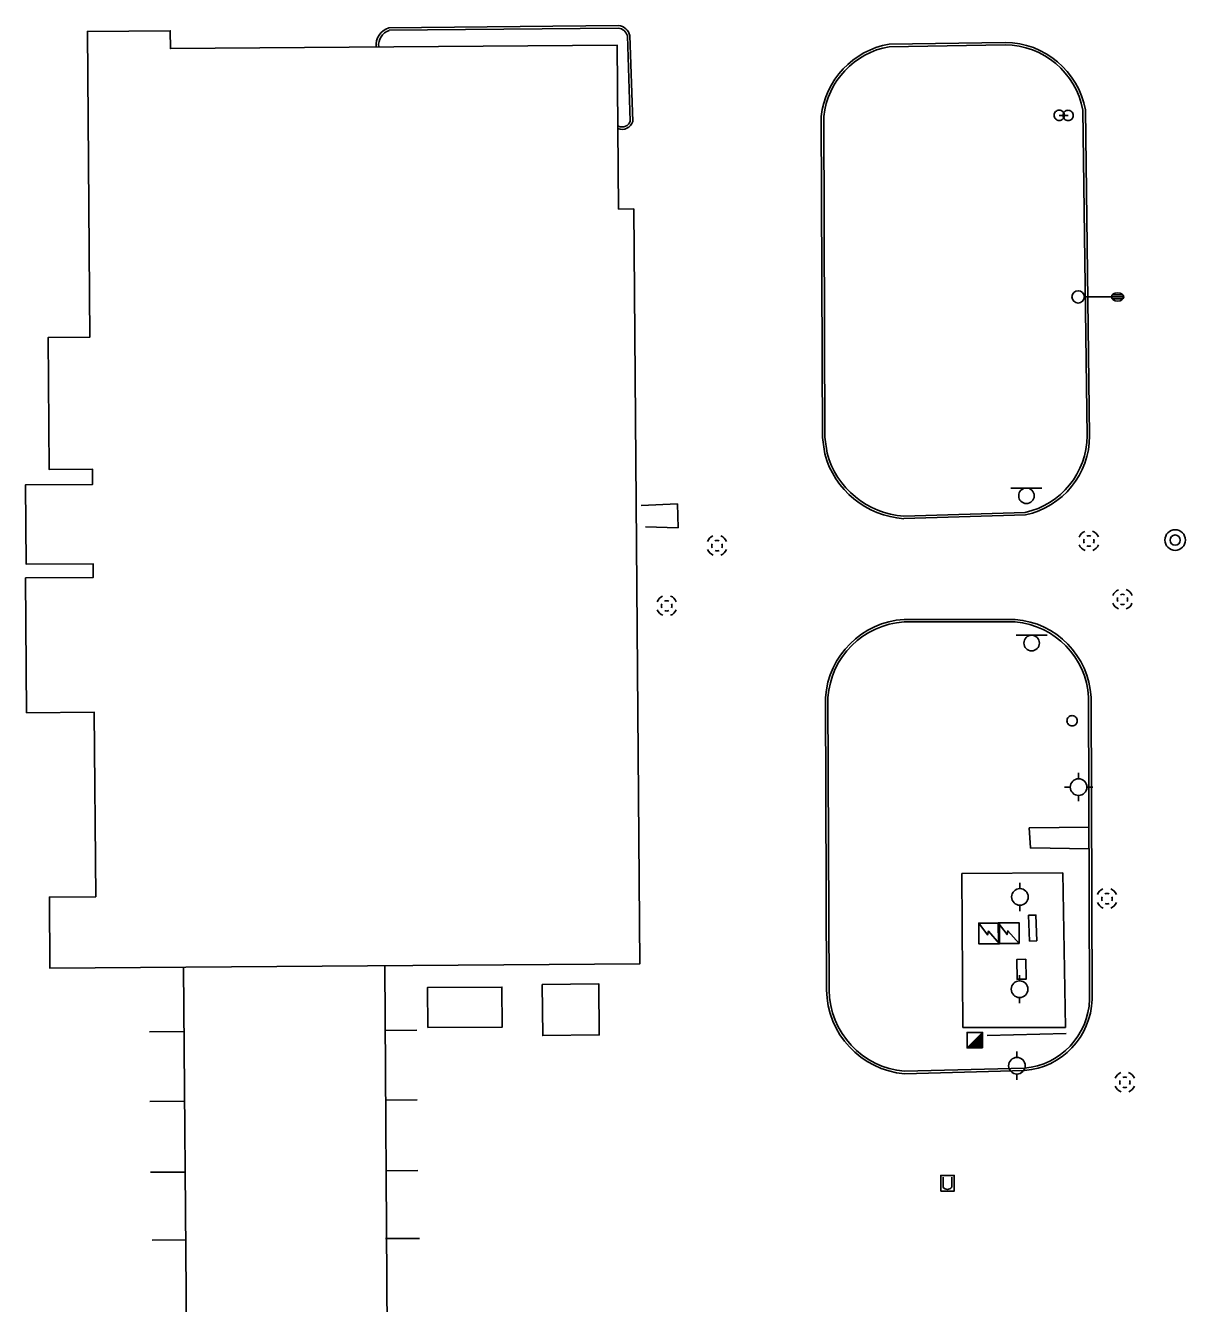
# Model space of a CAD drawing. Extents: x 2145380 to 2156929, y 139568 to 149130.
# Drawn here: x 2152014 to 2152293.8, y 142273.5 to 142581.7 of the extents above; entities that cross this region are included whole.
import ezdxf

# ---------------------------------------------------------------- set-up
doc = ezdxf.new("R2010")
doc.units = 0
for name, color, linetype in [('Default', 7, 'Continuous'), ('TOPO_Building', 7, 'Continuous'), ('TOPO_Curb Back', 7, 'Continuous'), ('TOPO_DRAIN_Manhole', 7, 'Continuous'), ('TOPO_Fence', 7, 'Continuous'), ('TOPO_Guardrail', 7, 'Continuous'), ('TOPO_Light Pole', 7, 'Continuous'), ('TOPO_Misc', 7, 'Continuous'), ('TOPO_Misc Line', 7, 'Continuous'), ('TOPO_Pipeline', 7, 'Continuous'), ('TOPO_Power Pole', 7, 'Continuous'), ('TOPO_San Manhole', 7, 'Continuous'), ('TOPO_Sidewalk', 7, 'Continuous'), ('TOPO_Sign', 7, 'Continuous'), ('TOPO_Water Fire Hydrant', 7, 'Continuous')]:
    doc.layers.add(name, color=color, linetype=linetype)

# ---------------------------------------------------------------- blocks, each defined once
blk = doc.blocks.new('LP')
at = {"layer": 'TOPO_Light Pole'}
blk.add_line((3.81, 0), (20.32, 0), dxfattribs=at)
for points in [[(20.32, 0), (27.94, 0)], [(20.32, 0), (23.5, 0)], [(20.83, 1.27), (27.43, 1.27)], [(20.83, 1.27), (23.5, 1.27)], [(23.71, 1.27), (27.43, 1.27)], [(23.71, 0), (27.94, 0)], [(20.83, -1.27), (27.43, -1.27)], [(20.83, -1.27), (23.5, -1.27)], [(23.71, -1.27), (27.43, -1.27)]]:
    blk.add_lwpolyline(points, dxfattribs=at)
blk.add_circle((0, 0), 3.81, dxfattribs=at)
blk.add_ellipse((24.13, 0), major_axis=(3.81, 0), ratio=0.666667, dxfattribs=at)
blk = doc.blocks.new('MHEXST')
at = {"layer": 'TOPO_DRAIN_Manhole'}
for centre, radius, start, end in [((-0.1, 0.3), 12.7, 112.9748, 158.2636), ((-0.1, 0.1), 6.35, 157.9722, 204.161), ((-0.1, 0.1), 6.35, 66.1941, 113.691), ((-0.1, 0.3), 12.7, 22.0744, 68.6991), ((-0.1, 0.1), 6.35, 336.8023, 21.4046), ((-0.1, 0.3), 12.7, 202.6921, 248.1938), ((-0.1, 0.1), 6.35, 248.5791, 293.1995), ((-0.1, 0.3), 12.7, 291.7963, 337.3032)]:
    blk.add_arc(centre, radius, start, end, dxfattribs=at)
blk = doc.blocks.new('POWPOL')
at = {"layer": 'TOPO_Power Pole'}
for p, q in [((0, 10.2), (0, 17.3)), ((0, -10.2), (0, -17.3))]:
    blk.add_line(p, q, dxfattribs=at)
blk.add_circle((0, 0), 10.2, dxfattribs=at)
blk = doc.blocks.new('FIRHYD')
at = {"layer": 'TOPO_Water Fire Hydrant'}
for p, q in [((0, 10.2), (0, 17.3)), ((10.2, 0), (17.3, 0)), ((-10.2, 0), (-17.3, 0)), ((0, -10.2), (0, -17.3))]:
    blk.add_line(p, q, dxfattribs=at)
blk.add_circle((0, 0), 10.2, dxfattribs=at)
blk = doc.blocks.new('POST')
at = {"layer": 'TOPO_Misc'}
for start, end in [(89.99996, 180.00004), (179.99996, 270.00004), (359.99996, 90.00004), (269.99996, 0.00004)]:
    blk.add_arc((-0.01, 0.03), 3.16, start, end, dxfattribs=at)
blk = doc.blocks.new('EXMHSS')
at = {"layer": 'Default'}
for radius in [6.3, 3.13]:
    blk.add_circle((0, 0), radius, dxfattribs=at)

msp = doc.modelspace()

# ---------------------------------------------------------------- linework, layer by layer
at = {"layer": 'TOPO_Building'}
for points in [[(2152160.81, 142537.52), (2152162.22, 142355.45), (2152019.93, 142354.35), (2152019.79, 142371.51), (2152030.97, 142371.6), (2152030.63, 142416.12), (2152014.3, 142415.99), (2152014.05, 142448.5), (2152030.37, 142448.63), (2152030.35, 142451.93), (2152014.19, 142451.81), (2152014.04, 142470.96), (2152030.21, 142471.08), (2152030.18, 142474.77), (2152019.72, 142474.69), (2152019.48, 142506.47), (2152029.53, 142506.54), (2152028.96, 142580.33), (2152048.94, 142580.49), (2152048.97, 142576.17), (2152156.77, 142577), (2152157.08, 142537.49)], [(2152111.06, 142340.06), (2152128.99, 142340.13), (2152128.95, 142349.81), (2152111.02, 142349.73)], [(2152138.66, 142350.47), (2152138.8, 142338.1), (2152152.44, 142338.26), (2152152.3, 142350.63)]]:
    msp.add_lwpolyline(points, close=True, dxfattribs=at)
at = {"layer": 'TOPO_Curb Back'}
for p, q in [((2152225.96, 142438.49), (2152252.78, 142438.51)), ((2152225.98, 142437.89), (2152252.76, 142437.91)), ((2152207.28, 142349.14), (2152207, 142419.64)), ((2152207.88, 142349.14), (2152207.6, 142419.62)), ((2152270.48, 142419.71), (2152270.7, 142346.86)), ((2152271.08, 142419.73), (2152271.3, 142346.86)), ((2152207.28, 142349.14), (2152207.28, 142349.14)), ((2152207.88, 142349.14), (2152207.88, 142349.14)), ((2152255.04, 142329.68), (2152226.08, 142328.91)), ((2152255, 142330.28), (2152226.1, 142329.51))]:
    msp.add_line(p, q, dxfattribs=at)
for points in [[(2152101.67, 142581.19), (2152157.08, 142581.74)], [(2152101.77, 142580.59), (2152157.05, 142581.14)], [(2152159.23, 142579.22), (2152159.92, 142558.69)], [(2152159.82, 142579.31), (2152160.52, 142558.6)], [(2152222.34, 142577.24), (2152250.35, 142577.69)], [(2152222.39, 142576.64), (2152250.35, 142577.09)], [(2152206.27, 142482.34), (2152205.97, 142559.83)], [(2152206.87, 142482.35), (2152206.57, 142559.8)], [(2152269.09, 142561.34), (2152270.11, 142482.79)], [(2152269.69, 142561.4), (2152270.71, 142482.79)], [(2152206.81, 142478.47), (2152206.27, 142482.36)], [(2152207.39, 142478.59), (2152206.87, 142482.44)], [(2152255.25, 142463.72), (2152225.89, 142462.8)], [(2152255.17, 142464.31), (2152225.9, 142463.4)]]:
    msp.add_lwpolyline(points, dxfattribs=at)
for centre, radius, start, end in [((2152102.94, 142577.04), 4.33, 107.0505, 186.4986), ((2152102.94, 142577.04), 3.73, 108.3361, 186.9515), ((2152156.71, 142578.56), 2.6, 14.7902, 82.543), ((2152156.71, 142578.56), 3.2, 13.5189, 83.335), ((2152225.72, 142557.67), 19.86, 99.7934, 173.7589), ((2152250.13, 142557.8), 19.89, 10.446, 89.357), ((2152250.13, 142557.8), 19.29, 10.5964, 89.3326), ((2152225.72, 142557.67), 19.26, 99.9306, 173.6594), ((2152157.93, 142559.41), 2.72, 248.5014, 342.5611), ((2152157.93, 142559.41), 2.12, 245.6157, 339.9611), ((2152251.13, 142482.86), 18.98, 282.3034, 359.7875), ((2152251.13, 142482.86), 19.58, 282.1408, 359.8025), ((2152227.29, 142483.96), 21.21, 195.0025, 266.2187), ((2152227.29, 142483.96), 20.61, 195.1065, 266.1374), ((2152227.19, 142418.3), 20.23, 93.4902, 176.1934), ((2152251.1, 142418.57), 20.01, 3.3176, 85.1781), ((2152227.19, 142418.3), 19.63, 93.5425, 176.1324), ((2152251.1, 142418.57), 19.41, 3.3659, 85.103), ((2152227.81, 142349.37), 20.54, 180.6678, 265.1691), ((2152227.81, 142349.37), 19.94, 180.6677, 265.0744), ((2152253.55, 142347.38), 17.16, 274.8553, 358.2744), ((2152253.55, 142347.38), 17.76, 274.7988, 358.3064)]:
    msp.add_arc(centre, radius, start, end, dxfattribs=at)
at = {"layer": 'TOPO_Fence'}
msp.add_lwpolyline([(2152264.25, 142377.41), (2152239.89, 142377.19), (2152240.16, 142340.09), (2152264.86, 142340.07), (2152264.25, 142377.41)], dxfattribs=at)
at = {"layer": 'TOPO_Guardrail'}
msp.add_lwpolyline([(2152162.54, 142465.99), (2152171.3, 142466.37), (2152171.45, 142460.61), (2152163.59, 142460.83)], dxfattribs=at)
at = {"layer": 'TOPO_Misc'}
for p, q in [((2152043.96, 142339.02), (2152052.31, 142339.07)), ((2152100.82, 142339.37), (2152108.42, 142339.42)), ((2152241.17, 142335.13), (2152244.91, 142338.88)), ((2152242.64, 142336.6), (2152244.91, 142336.6)), ((2152242.83, 142336.8), (2152244.91, 142336.8)), ((2152243.01, 142336.98), (2152244.91, 142336.98)), ((2152243.19, 142337.16), (2152244.91, 142337.16)), ((2152243.38, 142337.35), (2152244.91, 142337.35)), ((2152243.57, 142337.54), (2152244.91, 142337.54)), ((2152243.76, 142337.73), (2152244.91, 142337.73)), ((2152243.94, 142337.91), (2152244.91, 142337.91)), ((2152244.13, 142338.1), (2152244.91, 142338.1)), ((2152244.32, 142338.29), (2152244.91, 142338.29)), ((2152244.5, 142338.47), (2152244.91, 142338.47)), ((2152244.7, 142338.66), (2152244.91, 142338.66)), ((2152244.88, 142338.85), (2152244.91, 142338.85)), ((2152241.33, 142335.3), (2152244.91, 142335.3)), ((2152241.52, 142335.49), (2152244.91, 142335.49)), ((2152241.7, 142335.67), (2152244.91, 142335.67)), ((2152241.89, 142335.86), (2152244.91, 142335.86)), ((2152242.07, 142336.04), (2152244.91, 142336.04)), ((2152242.26, 142336.23), (2152244.91, 142336.23)), ((2152242.45, 142336.42), (2152244.91, 142336.42)), ((2152044.04, 142322.21), (2152052.45, 142322.26)), ((2152100.93, 142322.56), (2152108.5, 142322.61)), ((2152044.22, 142305.15), (2152052.59, 142305.2)), ((2152101.04, 142305.5), (2152108.68, 142305.55)), ((2152235.37, 142303.94), (2152235.37, 142301.53)), ((2152237.45, 142301.54), (2152237.45, 142303.95)), ((2152044.57, 142288.81), (2152052.73, 142288.86)), ((2152100.87, 142289.15), (2152109.03, 142289.2))]:
    msp.add_line(p, q, dxfattribs=at)
for points in [[(2152248.98, 142360.27), (2152248.97, 142365.26), (2152243.98, 142365.26), (2152243.99, 142360.26), (2152248.98, 142360.27)], [(2152243.98, 142365.26), (2152246.09, 142362.39), (2152246.31, 142363.33), (2152248.98, 142360.27)], [(2152253.69, 142360.34), (2152253.68, 142365.33), (2152248.69, 142365.32), (2152248.7, 142360.33), (2152253.69, 142360.34)], [(2152248.69, 142365.32), (2152250.8, 142362.46), (2152251.02, 142363.4), (2152253.69, 142360.34)], [(2152244.91, 142335.14), (2152244.91, 142338.88), (2152241.16, 142338.88), (2152241.17, 142335.13), (2152244.91, 142335.14)], [(2152234.79, 142300.62), (2152234.79, 142304.39), (2152238.05, 142304.39), (2152238.05, 142300.62), (2152234.79, 142300.62)]]:
    msp.add_lwpolyline(points, dxfattribs=at)
msp.add_arc((2152236.41, 142302.35), 1.32, 218.3412, 322.0625, dxfattribs=at)
at = {"layer": 'TOPO_Misc Line'}
for p, q in [((2152052.12, 142354.6), (2152054.73, 142034.39)), ((2152102.5, 142074.49), (2152100.72, 142354.98))]:
    msp.add_line(p, q, dxfattribs=at)
for points in [[(2152257.98, 142360.98), (2152257.78, 142367.2), (2152256.01, 142367.15), (2152256.22, 142360.92)], [(2152255.34, 142356.52), (2152255.38, 142351.72), (2152253.23, 142351.7), (2152253.18, 142356.5)]]:
    msp.add_lwpolyline(points, close=True, dxfattribs=at)
at = {"layer": 'TOPO_Pipeline'}
msp.add_line((2152245.99, 142338.15), (2152265.04, 142338.61), dxfattribs=at)
at = {"layer": 'TOPO_Sidewalk'}
msp.add_lwpolyline([(2152270.59, 142383.13), (2152256.42, 142383.37), (2152256.16, 142388.2), (2152270.57, 142388.42)], dxfattribs=at)
at = {"layer": 'TOPO_Sign'}
for points in [[(2152265.53, 142560.05), (2152263.39, 142560.08)], [(2152251.72, 142470.19), (2152259.22, 142470.19)], [(2152255.47, 142470.18), (2152255.47, 142470.18)], [(2152253.61, 142468.32), (2152253.61, 142468.32)], [(2152255.47, 142466.45), (2152255.47, 142466.45)], [(2152257.34, 142468.32), (2152257.34, 142468.32)], [(2152252.98, 142434.66), (2152260.47, 142434.66)], [(2152254.86, 142432.79), (2152254.86, 142432.79)], [(2152256.73, 142434.66), (2152256.73, 142434.66)], [(2152258.59, 142432.79), (2152258.59, 142432.79)], [(2152256.73, 142430.92), (2152256.73, 142430.92)]]:
    msp.add_lwpolyline(points, dxfattribs=at)
for centre, start, end in [((2152255.47, 142468.32), 90, 180), ((2152255.47, 142468.32), 360, 90), ((2152255.47, 142468.32), 180, 270), ((2152255.47, 142468.32), 270, 0), ((2152256.73, 142432.79), 90, 180), ((2152256.73, 142432.79), 180, 270), ((2152256.73, 142432.79), 360, 90), ((2152256.73, 142432.79), 270, 0)]:
    msp.add_arc(centre, 1.87, start, end, dxfattribs=at)

# ---------------------------------------------------------------- block references
at = {"layer": 'TOPO_DRAIN_Manhole', "xscale": 0.19685000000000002, "yscale": 0.19685000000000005}
for p in [(2152180.86, 142456.27), (2152270.55, 142457.38), (2152278.65, 142443.29), (2152168.72, 142441.75), (2152274.92, 142371.13), (2152279.24, 142326.83)]:
    msp.add_blockref('MHEXST', p, dxfattribs=at)
at = {"layer": 'TOPO_Light Pole', "xscale": 0.39370000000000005, "yscale": 0.3937000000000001}
msp.add_blockref('LP', (2152267.96, 142516.29), dxfattribs=at)
at = {"layer": 'TOPO_Misc', "xscale": 0.39370000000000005, "yscale": 0.3937000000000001}
for p in [(2152263.39, 142560.08), (2152265.53, 142560.05), (2152266.49, 142414.05)]:
    msp.add_blockref('POST', p, dxfattribs=at)
at = {"layer": 'TOPO_Power Pole', "xscale": 0.19685000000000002, "yscale": 0.19685000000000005}
for p in [(2152253.91, 142371.55), (2152253.83, 142349.31), (2152253.19, 142330.85)]:
    msp.add_blockref('POWPOL', p, dxfattribs=at)
at = {"layer": 'TOPO_San Manhole', "xscale": 0.39370000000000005, "yscale": 0.3937000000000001}
msp.add_blockref('EXMHSS', (2152291.35, 142457.64), dxfattribs=at)
at = {"layer": 'TOPO_Water Fire Hydrant', "xscale": 0.19685000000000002, "yscale": 0.19685000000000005}
msp.add_blockref('FIRHYD', (2152268.05, 142398.05), dxfattribs=at)

doc.saveas('drawing.dxf')
